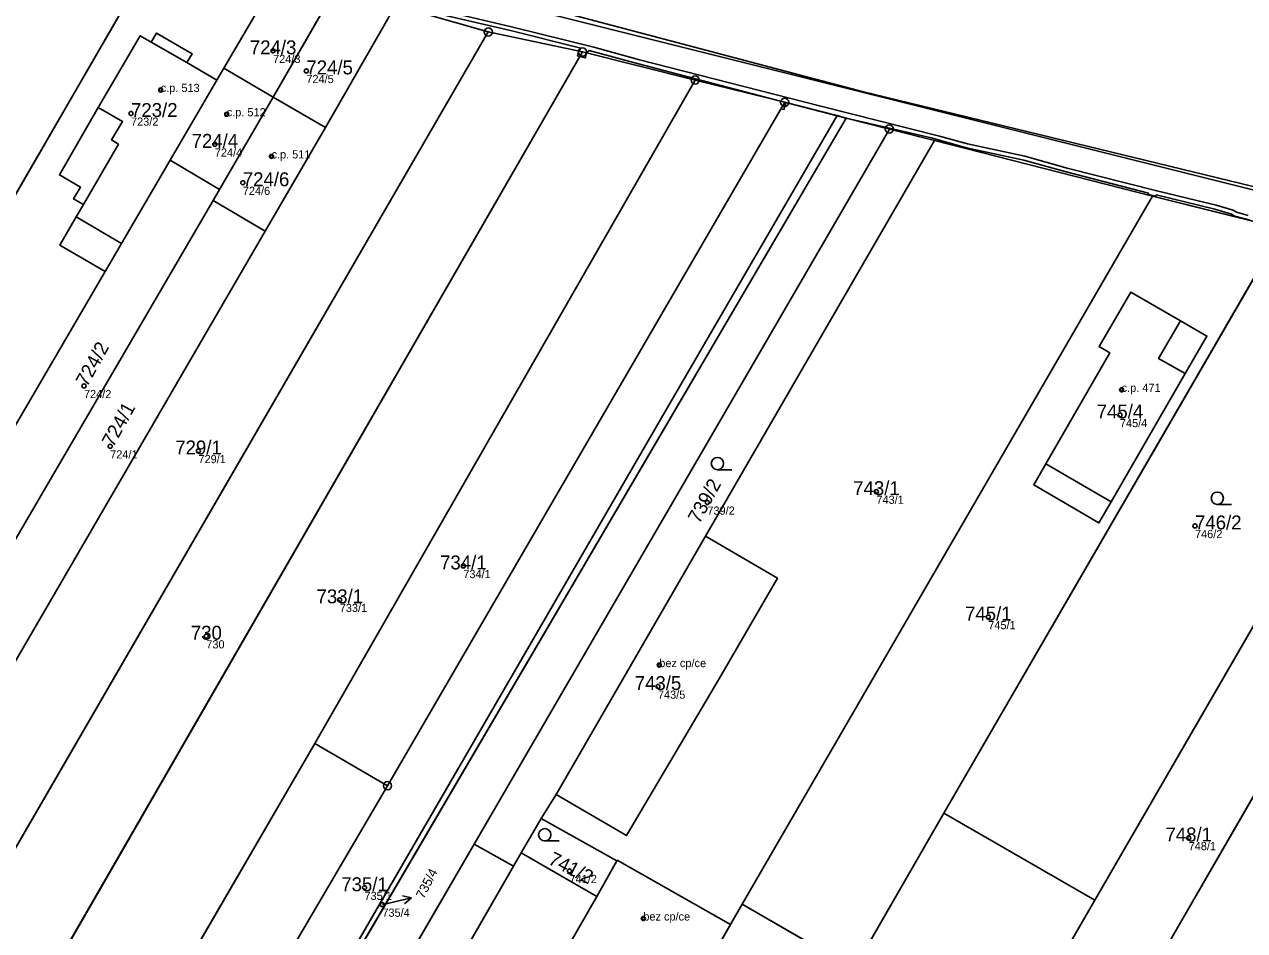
# Model space of a CAD drawing. Extents: x -603967 to -594699, y -1179315 to -1165625.
# Drawn here: x -598248.8 to -598099.7, y -1172162.4 to -1172051.6 of the extents above; entities that cross this region are included whole.
import ezdxf

# ---------------------------------------------------------------- set-up
doc = ezdxf.new("R2010")
doc.units = 0
for name, color, linetype in [('Definiční body', 7, 'Continuous'), ('Hranice parcel', 7, 'Continuous'), ('Parcelní čísla', 7, 'Continuous'), ('Polygon budovy', 7, 'Continuous'), ('Polygon ku', 7, 'Continuous'), ('Polygon parcely', 7, 'Continuous'), ('Pop  PČ popisy', 7, 'Continuous'), ('Vnitřní kresba', 7, 'Continuous'), ('Věcná břemena k části', 7, 'Continuous'), ('Značky bodu BP', 7, 'Continuous'), ('Značky budov', 7, 'Continuous'), ('Značky kultur', 7, 'Continuous')]:
    doc.layers.add(name, color=color, linetype=linetype)

msp = doc.modelspace()

# ---------------------------------------------------------------- linework, layer by layer
at = {"layer": 'Definiční body'}
for centre in [(-598218.44, -1172054.85994), (-598214.37, -1172057.30994), (-598232.17, -1172059.63994), (-598235.8, -1172062.51994), (-598224.1, -1172062.60994), (-598225.56, -1172066.28994), (-598218.63, -1172067.75994), (-598222.14, -1172070.97994), (-598241.55, -1172095.80994), (-598114.73, -1172096.28994), (-598114.94, -1172099.35994), (-598238.35, -1172103.18994), (-598227.56, -1172103.75994), (-598144.7, -1172108.72994), (-598165.36, -1172110.05994), (-598105.76, -1172112.91994), (-598195.19, -1172117.80994), (-598210.29, -1172121.94994), (-598131.03, -1172124.05994), (-598226.6, -1172126.39994), (-598171.24, -1172129.92994), (-598171.4, -1172132.54994), (-598106.54, -1172151.05994), (-598182.21, -1172155.07994), (-598207.27, -1172157.13994), (-598205.08, -1172159.19994), (-598173.19, -1172160.89994)]:
    msp.add_circle(centre, 0.25, dxfattribs=at)
at = {"layer": 'Hranice parcel'}
for p, q in [((-598293.34, -1172147.3), (-598232.38, -1172042.06)), ((-598217.89, -1172045.76), (-598224.46, -1172056.98)), ((-598218.41, -1172060.52), (-598210.9, -1172047.41)), ((-598203.49, -1172049.32), (-598212.04, -1172064.24)), ((-598192.13, -1172052.55), (-598203.49, -1172049.32)), ((-598192.13, -1172052.55), (-598253.54, -1172158.49)), ((-598180.62, -1172054.99), (-598192.13, -1172052.55)), ((-598262.73, -1172197.4), (-598180.62, -1172054.99)), ((-598166.85, -1172058.43), (-598180.62, -1172054.99)), ((-598225.31, -1172058.44), (-598228.98, -1172056.3)), ((-598224.46, -1172056.98), (-598225.31, -1172058.44)), ((-598224.46, -1172056.98), (-598218.41, -1172060.52)), ((-598225.31, -1172058.44), (-598231.02, -1172068.22)), ((-598213.34, -1172139.51), (-598166.85, -1172058.43)), ((-598155.91, -1172061.14), (-598166.85, -1172058.43)), ((-598224.99, -1172071.79), (-598218.41, -1172060.52)), ((-598218.41, -1172060.52), (-598212.04, -1172064.24)), ((-598155.91, -1172061.14), (-598204.45, -1172144.67)), ((-598149.51, -1172062.78), (-598155.91, -1172061.14)), ((-598170.52, -1172098.93), (-598149.51, -1172062.78)), ((-598148.39, -1172063.07), (-598149.51, -1172062.78)), ((-598148.39, -1172063.07), (-598219.76, -1172184.84)), ((-598212.04, -1172064.24), (-598219.4, -1172076.9)), ((-598143.12, -1172064.42), (-598148.39, -1172063.07)), ((-598193.87, -1172151.8), (-598143.12, -1172064.42)), ((-598143.12, -1172064.42), (-598137.61, -1172065.83)), ((-598137.61, -1172065.83), (-598165.6, -1172114.18)), ((-598110.95, -1172072.62), (-598137.61, -1172065.83)), ((-598224.99, -1172071.79), (-598231.02, -1172068.22)), ((-598225.78, -1172073.15), (-598224.99, -1172071.79)), ((-598219.4, -1172076.9), (-598225.78, -1172073.15)), ((-598161.09, -1172159.16), (-598110.95, -1172072.62)), ((-598095.08, -1172076.59), (-598110.95, -1172072.62)), ((-598219.4, -1172076.9), (-598264.99, -1172155.33)), ((-598136.44, -1172148.04), (-598095.08, -1172076.59)), ((-598244.5, -1172078.62), (-598238.97, -1172081.83)), ((-598238.97, -1172081.83), (-598273.33, -1172140.7)), ((-598118.02, -1172158.65), (-598073.75, -1172082.17)), ((-598063.11, -1172084.44), (-598109.07, -1172164.06)), ((-598220.16, -1172184.61), (-598170.52, -1172098.93)), ((-598165.6, -1172114.18), (-598183.85, -1172145.74)), ((-598239.34, -1172184.27), (-598213.34, -1172139.51)), ((-598213.34, -1172139.51), (-598204.45, -1172144.67)), ((-598225.94, -1172181.25), (-598204.45, -1172144.67)), ((-598183.85, -1172145.74), (-598185.67, -1172148.66)), ((-598188.11, -1172152.89), (-598185.67, -1172148.66)), ((-598185.67, -1172148.66), (-598176.41, -1172153.86)), ((-598147.43, -1172167.06), (-598136.44, -1172148.04)), ((-598136.44, -1172148.04), (-598118.02, -1172158.65)), ((-598214.76, -1172187.75), (-598193.87, -1172151.8)), ((-598193.87, -1172151.8), (-598189.04, -1172154.51)), ((-598189.04, -1172154.51), (-598188.11, -1172152.89)), ((-598178.88, -1172158.2), (-598188.11, -1172152.89)), ((-598218.98, -1172206.53), (-598189.04, -1172154.51)), ((-598176.41, -1172153.86), (-598178.88, -1172158.2)), ((-598178.88, -1172158.2), (-598182.17, -1172163.97)), ((-598162.53, -1172161.65), (-598161.09, -1172159.16)), ((-598147.43, -1172167.06), (-598161.09, -1172159.16)), ((-598145.09, -1172205.5), (-598118.02, -1172158.65)), ((-598162.53, -1172161.65), (-598168.51, -1172171.97))]:
    msp.add_line(p, q, dxfattribs=at)
for points in [[(-598319.33, -1172013.31), (-598244.28, -1172033.9), (-598146.44, -1172059.84), (-597972.89, -1172102), (-597944.79, -1172109.68)], [(-597977.08, -1172102.23), (-598260.91, -1172031.29), (-598316.66, -1172018.03)], [(-598228.98, -1172056.3), (-598228.32, -1172055.23), (-598232.67, -1172052.69), (-598233.34, -1172053.79), (-598234.67, -1172053.02), (-598239.81, -1172061.8), (-598244.56, -1172070.02), (-598241.99, -1172071.51), (-598242.82, -1172072.95), (-598241.61, -1172073.65), (-598242.49, -1172075.16), (-598244.5, -1172078.62)], [(-598231.02, -1172068.22), (-598236.97, -1172078.41), (-598238.97, -1172081.83)], [(-598225.78, -1172073.15), (-598266.37, -1172142.67), (-598273.33, -1172140.7)], [(-598106.95, -1172094.31), (-598116.02, -1172109.98), (-598117.51, -1172112.55), (-598125.47, -1172107.91), (-598123.98, -1172105.33), (-598116.17, -1172091.78), (-598117.48, -1172091), (-598113.59, -1172084.34), (-598107.53, -1172087.85), (-598104.3, -1172089.72), (-598106.95, -1172094.31)], [(-598165.6, -1172114.18), (-598156.8, -1172119.31), (-598163.87, -1172131.54), (-598175.24, -1172150.76), (-598183.85, -1172145.74)], [(-598176.41, -1172153.86), (-598176.37, -1172153.79), (-598162.53, -1172161.65)]]:
    msp.add_lwpolyline(points, dxfattribs=at)
at = {"layer": 'Polygon budovy'}
for points in [[(-598237.34, -1172066.28), (-598241.61, -1172073.65), (-598242.49, -1172075.16), (-598236.97, -1172078.41), (-598231.02, -1172068.22), (-598225.31, -1172058.44), (-598228.98, -1172056.3), (-598233.34, -1172053.79), (-598234.67, -1172053.02), (-598239.81, -1172061.8), (-598236.86, -1172063.48), (-598238.18, -1172065.75)], [(-598231.02, -1172068.22), (-598224.99, -1172071.79), (-598218.41, -1172060.52), (-598224.46, -1172056.98), (-598225.31, -1172058.44)], [(-598218.41, -1172060.52), (-598224.99, -1172071.79), (-598225.78, -1172073.15), (-598219.4, -1172076.9), (-598212.04, -1172064.24)], [(-598123.98, -1172105.33), (-598116.02, -1172109.98), (-598106.95, -1172094.31), (-598110.21, -1172092.46), (-598107.53, -1172087.85), (-598113.59, -1172084.34), (-598117.48, -1172091), (-598116.17, -1172091.78)], [(-598183.85, -1172145.74), (-598175.24, -1172150.76), (-598163.87, -1172131.54), (-598156.8, -1172119.31), (-598165.6, -1172114.18)], [(-598176.41, -1172153.86), (-598178.88, -1172158.2), (-598182.17, -1172163.97), (-598168.51, -1172171.97), (-598162.53, -1172161.65), (-598176.37, -1172153.79)]]:
    msp.add_lwpolyline(points, close=True, dxfattribs=at)
at = {"layer": 'Polygon ku'}
msp.add_lwpolyline([(-597842.88, -1171928.34), (-597873.95, -1171984.89), (-597943.43, -1172107.29), (-597944.79, -1172109.68), (-597972.89, -1172102), (-598146.44, -1172059.84), (-598244.28, -1172033.9), (-598319.33, -1172013.31), (-598327.53, -1172011.33), (-598329.53, -1172010.87), (-598369.52, -1172001.59), (-598394.72, -1171995.21), (-598400.36, -1171993.78), (-598461.45, -1171979.32), (-598464.8, -1171978.48), (-598465.39, -1171978.38), (-598465.9, -1171979.26)], dxfattribs=at)
at = {"layer": 'Polygon parcely'}
for points in [[(-598316.66, -1172018.03), (-598260.91, -1172031.29), (-597977.08, -1172102.23), (-597948.36, -1172110.72), (-597942.75, -1172112.02), (-597942.17, -1172109.1), (-597944.79, -1172109.68), (-597972.89, -1172102), (-598146.44, -1172059.84), (-598244.28, -1172033.9), (-598319.33, -1172013.31), (-598320.93, -1172016.51)], [(-598232.38, -1172042.06), (-598247.09, -1172038.18), (-598308.72, -1172143.41), (-598293.34, -1172147.3)], [(-598228.98, -1172056.3), (-598225.31, -1172058.44), (-598224.46, -1172056.98), (-598217.89, -1172045.76), (-598232.38, -1172042.06), (-598293.34, -1172147.3), (-598279.47, -1172151.21), (-598273.33, -1172140.7), (-598238.97, -1172081.83), (-598244.5, -1172078.62), (-598242.49, -1172075.16), (-598241.61, -1172073.65), (-598242.82, -1172072.95), (-598241.99, -1172071.51), (-598244.56, -1172070.02), (-598239.81, -1172061.8), (-598234.67, -1172053.02), (-598233.34, -1172053.79), (-598232.67, -1172052.69), (-598228.32, -1172055.23)], [(-598217.89, -1172045.76), (-598224.46, -1172056.98), (-598218.41, -1172060.52), (-598210.9, -1172047.41)], [(-598210.9, -1172047.41), (-598218.41, -1172060.52), (-598212.04, -1172064.24), (-598203.49, -1172049.32)], [(-598192.13, -1172052.55), (-598203.49, -1172049.32), (-598212.04, -1172064.24), (-598219.4, -1172076.9), (-598264.99, -1172155.33), (-598263.97, -1172155.53), (-598253.54, -1172158.49)], [(-598180.62, -1172054.99), (-598192.13, -1172052.55), (-598253.54, -1172158.49), (-598272.77, -1172191.84), (-598269.91, -1172193.42), (-598262.73, -1172197.4)], [(-598233.34, -1172053.79), (-598234.67, -1172053.02), (-598239.81, -1172061.8), (-598244.56, -1172070.02), (-598241.99, -1172071.51), (-598242.82, -1172072.95), (-598241.61, -1172073.65), (-598242.49, -1172075.16), (-598244.5, -1172078.62), (-598238.97, -1172081.83), (-598236.97, -1172078.41), (-598231.02, -1172068.22), (-598225.31, -1172058.44), (-598228.98, -1172056.3), (-598228.32, -1172055.23), (-598232.67, -1172052.69)], [(-598166.85, -1172058.43), (-598180.62, -1172054.99), (-598262.73, -1172197.4), (-598268.58, -1172207.73), (-598271.3, -1172218.4), (-598272.52, -1172223.46), (-598258.93, -1172226.53), (-598257.77, -1172221.76), (-598261.07, -1172220.89), (-598266.88, -1172219.49), (-598266.29, -1172217.47), (-598267.91, -1172217), (-598266, -1172209.02), (-598264.65, -1172207.75), (-598263.54, -1172208.02), (-598263.25, -1172206.79), (-598260.22, -1172207.52), (-598260.52, -1172208.74), (-598254.41, -1172210.21), (-598248.38, -1172199.75), (-598246.15, -1172195.9), (-598239.34, -1172184.27), (-598213.34, -1172139.51)], [(-598225.31, -1172058.44), (-598231.02, -1172068.22), (-598224.99, -1172071.79), (-598218.41, -1172060.52), (-598224.46, -1172056.98)], [(-598155.91, -1172061.14), (-598166.85, -1172058.43), (-598213.34, -1172139.51), (-598204.45, -1172144.67)], [(-598220.16, -1172184.61), (-598170.52, -1172098.93), (-598149.51, -1172062.78), (-598155.91, -1172061.14), (-598204.45, -1172144.67), (-598225.94, -1172181.25)], [(-598225.78, -1172073.15), (-598219.4, -1172076.9), (-598212.04, -1172064.24), (-598218.41, -1172060.52), (-598224.99, -1172071.79)], [(-598148.39, -1172063.07), (-598149.51, -1172062.78), (-598170.52, -1172098.93), (-598220.16, -1172184.61), (-598219.76, -1172184.84)], [(-598148.39, -1172063.07), (-598219.76, -1172184.84), (-598214.76, -1172187.75), (-598193.87, -1172151.8), (-598143.12, -1172064.42)], [(-598189.04, -1172154.51), (-598188.11, -1172152.89), (-598185.67, -1172148.66), (-598183.85, -1172145.74), (-598165.6, -1172114.18), (-598137.61, -1172065.83), (-598143.12, -1172064.42), (-598193.87, -1172151.8)], [(-598183.85, -1172145.74), (-598185.67, -1172148.66), (-598176.41, -1172153.86), (-598176.37, -1172153.79), (-598162.53, -1172161.65), (-598161.09, -1172159.16), (-598110.95, -1172072.62), (-598137.61, -1172065.83), (-598165.6, -1172114.18), (-598156.8, -1172119.31), (-598163.87, -1172131.54), (-598175.24, -1172150.76)], [(-598231.02, -1172068.22), (-598236.97, -1172078.41), (-598238.97, -1172081.83), (-598273.33, -1172140.7), (-598266.37, -1172142.67), (-598225.78, -1172073.15), (-598224.99, -1172071.79)], [(-598279.47, -1172151.21), (-598264.99, -1172155.33), (-598219.4, -1172076.9), (-598225.78, -1172073.15), (-598266.37, -1172142.67), (-598273.33, -1172140.7)], [(-598095.08, -1172076.59), (-598110.95, -1172072.62), (-598161.09, -1172159.16), (-598147.43, -1172167.06), (-598136.44, -1172148.04)], [(-598073.75, -1172082.17), (-598095.08, -1172076.59), (-598136.44, -1172148.04), (-598118.02, -1172158.65)], [(-598118.02, -1172158.65), (-598145.09, -1172205.5), (-598152.29, -1172218.03), (-598153.51, -1172220.14), (-598155.73, -1172224), (-598163.13, -1172236.55), (-598165.28, -1172245.04), (-598166.74, -1172250.14), (-598155.65, -1172252.91), (-598150.42, -1172235.56), (-598149.86, -1172234.63), (-598156.79, -1172230.54), (-598151.18, -1172220.98), (-598144.28, -1172225.02), (-598109.07, -1172164.06), (-598063.11, -1172084.44), (-598073.75, -1172082.17)], [(-598106.95, -1172094.31), (-598104.3, -1172089.72), (-598107.53, -1172087.85), (-598113.59, -1172084.34), (-598117.48, -1172091), (-598116.17, -1172091.78), (-598123.98, -1172105.33), (-598125.47, -1172107.91), (-598117.51, -1172112.55), (-598116.02, -1172109.98)], [(-598106.95, -1172094.31), (-598116.02, -1172109.98), (-598117.51, -1172112.55), (-598125.47, -1172107.91), (-598123.98, -1172105.33), (-598116.17, -1172091.78), (-598117.48, -1172091), (-598113.59, -1172084.34), (-598107.53, -1172087.85), (-598104.3, -1172089.72)], [(-598063.11, -1172084.44), (-598109.07, -1172164.06), (-598099.9, -1172169.36), (-598069.12, -1172116.1), (-598076.94, -1172111.56), (-598074.86, -1172107.94), (-598067.84, -1172095.77), (-598059.98, -1172100.28), (-598052.53, -1172087.39)], [(-598165.6, -1172114.18), (-598183.85, -1172145.74), (-598175.24, -1172150.76), (-598163.87, -1172131.54), (-598156.8, -1172119.31)], [(-598230.67, -1172189.31), (-598225.94, -1172181.25), (-598204.45, -1172144.67), (-598213.34, -1172139.51), (-598239.34, -1172184.27)], [(-598176.41, -1172153.86), (-598185.67, -1172148.66), (-598188.11, -1172152.89), (-598178.88, -1172158.2)], [(-598145.09, -1172205.5), (-598118.02, -1172158.65), (-598136.44, -1172148.04), (-598147.43, -1172167.06), (-598169.2, -1172204.81), (-598173.17, -1172211.68), (-598172.7, -1172211.79), (-598166.08, -1172213.33), (-598162.21, -1172215.46), (-598157.29, -1172206.36), (-598154.17, -1172200.59)], [(-598189.04, -1172154.51), (-598193.87, -1172151.8), (-598214.76, -1172187.75), (-598223.99, -1172203.63), (-598218.98, -1172206.53)], [(-598219.55, -1172207.52), (-598211.39, -1172211.46), (-598204.25, -1172201.77), (-598182.17, -1172163.97), (-598178.88, -1172158.2), (-598188.11, -1172152.89), (-598189.04, -1172154.51), (-598218.98, -1172206.53)], [(-598178.88, -1172158.2), (-598182.17, -1172163.97), (-598168.51, -1172171.97), (-598162.53, -1172161.65), (-598176.37, -1172153.79), (-598176.41, -1172153.86)], [(-598147.43, -1172167.06), (-598161.09, -1172159.16), (-598162.53, -1172161.65), (-598168.51, -1172171.97), (-598187.75, -1172202.92), (-598195.72, -1172215.27), (-598195.74, -1172215.37), (-598192.42, -1172216.27), (-598192.92, -1172218.13), (-598190.53, -1172218.76), (-598182.93, -1172205.76), (-598179.08, -1172199.01), (-598169.2, -1172204.81)]]:
    msp.add_lwpolyline(points, close=True, dxfattribs=at)
for points in [[(-597977.08, -1172102.23), (-598260.91, -1172031.29)], [(-598203.49, -1172049.32), (-598192.13, -1172052.55), (-598180.62, -1172054.99), (-598166.85, -1172058.43), (-598155.91, -1172061.14), (-598149.51, -1172062.78), (-598148.39, -1172063.07), (-598143.12, -1172064.42), (-598137.61, -1172065.83), (-598110.95, -1172072.62), (-598095.08, -1172076.59), (-598073.75, -1172082.17), (-598063.11, -1172084.44), (-598052.53, -1172087.39), (-598041.74, -1172089.99), (-598031.05, -1172092.86), (-598020.26, -1172095.37), (-598008.71, -1172098.13), (-597998.29, -1172100.64), (-597988.37, -1172103.28), (-597977.95, -1172106.04)]]:
    msp.add_lwpolyline(points, dxfattribs=at)
at = {"layer": 'Pop  PČ popisy'}
for p, q in [((-598201.516, -1172158.375), (-598202.604, -1172158.112)), ((-598205.08, -1172159.2), (-598204.44, -1172159.05)), ((-598204.44, -1172159.05), (-598201.516, -1172158.375)), ((-598201.516, -1172158.375), (-598202.379, -1172159.088))]:
    msp.add_line(p, q, dxfattribs=at)
at = {"layer": 'Vnitřní kresba'}
for p, q in [((-598233.34, -1172053.79), (-598228.98, -1172056.3)), ((-598239.81, -1172061.8), (-598236.86, -1172063.48)), ((-598236.86, -1172063.48), (-598238.18, -1172065.75)), ((-598238.18, -1172065.75), (-598237.34, -1172066.28)), ((-598237.34, -1172066.28), (-598241.61, -1172073.65)), ((-598242.49, -1172075.16), (-598236.97, -1172078.41)), ((-598110.21, -1172092.46), (-598107.53, -1172087.85)), ((-598106.95, -1172094.31), (-598110.21, -1172092.46)), ((-598116.02, -1172109.98), (-598123.98, -1172105.33))]:
    msp.add_line(p, q, dxfattribs=at)
at = {"layer": 'Věcná břemena k části'}
for points in [[(-598199.11, -1172050.12), (-598189.42, -1172052.39), (-598180.82, -1172054.55), (-598181.09, -1172054.89), (-598180.62, -1172054.99), (-598180.12, -1172055.11), (-598179.8, -1172054.8), (-598173.76, -1172056.45), (-598156.73, -1172060.92), (-598155.91, -1172061.14), (-598155.78, -1172061.17), (-598148.41, -1172063.07), (-598138.01, -1172065.49), (-598133.67, -1172066.71), (-598126.7, -1172068.21), (-598121.5, -1172069.66), (-598111.46, -1172072.27), (-598111.49, -1172072.4), (-598111.07, -1172072.51), (-598110.54, -1172072.64), (-598110.5, -1172072.47), (-598103.33, -1172074.2), (-598101.29, -1172074.81), (-598100.9, -1172075.05), (-598099.09, -1172075.5)], [(-598099.25, -1172075), (-598100.69, -1172074.59), (-598101.09, -1172074.35), (-598103.19, -1172073.72), (-598110.44, -1172071.97), (-598121.38, -1172069.18), (-598126.58, -1172067.73), (-598133.55, -1172066.23), (-598136.97, -1172065.27), (-598151.66, -1172061.6), (-598173.64, -1172055.97), (-598179.24, -1172054.43), (-598189.3, -1172051.91), (-598198.99, -1172049.64)]]:
    msp.add_lwpolyline(points, dxfattribs=at)
for points in [[(-598181.09, -1172054.89), (-598181.23, -1172055.48), (-598180.95, -1172055.56), (-598180.62, -1172054.99)], [(-598180.62, -1172054.99), (-598180.95, -1172055.56), (-598180.28, -1172055.73), (-598180.12, -1172055.11)], [(-598155.91, -1172061.14), (-598156.38, -1172061.94), (-598156.01, -1172062.04), (-598155.78, -1172061.17)]]:
    msp.add_lwpolyline(points, close=True, dxfattribs=at)
at = {"layer": 'Značky bodu BP'}
for centre, radius in [((-598192.13, -1172052.54988), 0.5), ((-598192.13, -1172052.54988), 0.0303), ((-598180.62, -1172054.98988), 0.5), ((-598180.62, -1172054.98988), 0.0303), ((-598166.85, -1172058.42988), 0.5), ((-598166.85, -1172058.42988), 0.0303), ((-598155.91, -1172061.13988), 0.5), ((-598155.91, -1172061.13988), 0.0303), ((-598143.12, -1172064.41988), 0.5), ((-598143.12, -1172064.41988), 0.0303), ((-598204.45, -1172144.66988), 0.5), ((-598204.45, -1172144.66988), 0.0303)]:
    msp.add_circle(centre, radius, dxfattribs=at)
at = {"layer": 'Značky budov'}
for centre in [(-598232.1768, -1172059.63916), (-598224.1068, -1172062.60916), (-598218.6368, -1172067.75916), (-598114.7368, -1172096.28916), (-598171.2468, -1172129.92916), (-598173.1968, -1172160.89916)]:
    msp.add_circle(centre, 0.175, dxfattribs=at)
at = {"layer": 'Značky kultur'}
for p, q in [((-598164.133, -1172106.05), (-598162.383, -1172106.05)), ((-598103.033, -1172110.29), (-598101.283, -1172110.29)), ((-598185.233, -1172151.41), (-598183.483, -1172151.41))]:
    msp.add_line(p, q, dxfattribs=at)
for centre in [(-598164.13286, -1172105.29981), (-598103.03286, -1172109.53981), (-598185.23286, -1172150.65981)]:
    msp.add_circle(centre, 0.75, dxfattribs=at)

# ---------------------------------------------------------------- texts
at = {"layer": 'Definiční body'}
for s, p in [('724/3', (-598218.44, -1172056.349)), ('724/5', (-598214.37, -1172058.799)), ('c.p. 513', (-598232.17, -1172059.89)), ('c.p. 512', (-598224.1, -1172062.86)), ('723/2', (-598235.8, -1172064.009)), ('724/4', (-598225.56, -1172067.779)), ('c.p. 511', (-598218.63, -1172068.01)), ('724/6', (-598222.14, -1172072.469)), ('c.p. 471', (-598114.73, -1172096.54)), ('724/2', (-598241.55, -1172097.299)), ('745/4', (-598114.94, -1172100.849)), ('724/1', (-598238.35, -1172104.679)), ('729/1', (-598227.56, -1172105.249)), ('739/2', (-598165.36, -1172111.549)), ('743/1', (-598144.7, -1172110.219)), ('746/2', (-598105.76, -1172114.409)), ('734/1', (-598195.19, -1172119.299)), ('733/1', (-598210.29, -1172123.439)), ('745/1', (-598131.03, -1172125.549)), ('730', (-598226.6, -1172127.889)), ('bez cp/ce', (-598171.24, -1172130.18)), ('743/5', (-598171.4, -1172134.039)), ('748/1', (-598106.54, -1172152.549)), ('741/2', (-598182.21, -1172156.569)), ('735/1', (-598207.27, -1172158.629)), ('735/4', (-598205.08, -1172160.689)), ('bez cp/ce', (-598173.19, -1172161.15))]:
    msp.add_text(s, height=0.999996, dxfattribs=at).set_placement(p)
at = {"layer": 'Parcelní čísla'}
for s, p in [('724/3', (-598221.276, -1172055.285)), ('724/5', (-598214.37, -1172057.735)), ('723/2', (-598235.8, -1172062.945)), ('724/4', (-598228.396, -1172066.715)), ('724/6', (-598222.14, -1172071.405)), ('745/4', (-598117.776, -1172099.785)), ('729/1', (-598230.396, -1172104.185)), ('743/1', (-598147.536, -1172109.155)), ('746/2', (-598105.76, -1172113.345)), ('734/1', (-598198.026, -1172118.235)), ('733/1', (-598213.126, -1172122.375)), ('745/1', (-598133.866, -1172124.485)), ('730', (-598228.49, -1172126.825)), ('743/5', (-598174.236, -1172132.975)), ('748/1', (-598109.376, -1172151.485)), ('735/1', (-598210.106, -1172157.565))]:
    msp.add_text(s, height=1.699998, dxfattribs=at).set_placement(p)
for s, height, rotation, p in [('724/2', 1.699998, 61, (-598241.178, -1172096.016)), ('724/1', 1.699998, 61, (-598237.978, -1172103.396)), ('739/2', 1.699998, 61, (-598166.363, -1172112.746)), ('741/2', 1.699998, 333, (-598184.929, -1172154.171)), ('735/4', 1.138998, 63, (-598200.024, -1172158.57))]:
    msp.add_text(s, height=height, rotation=rotation, dxfattribs=at).set_placement(p)

doc.saveas('drawing.dxf')
